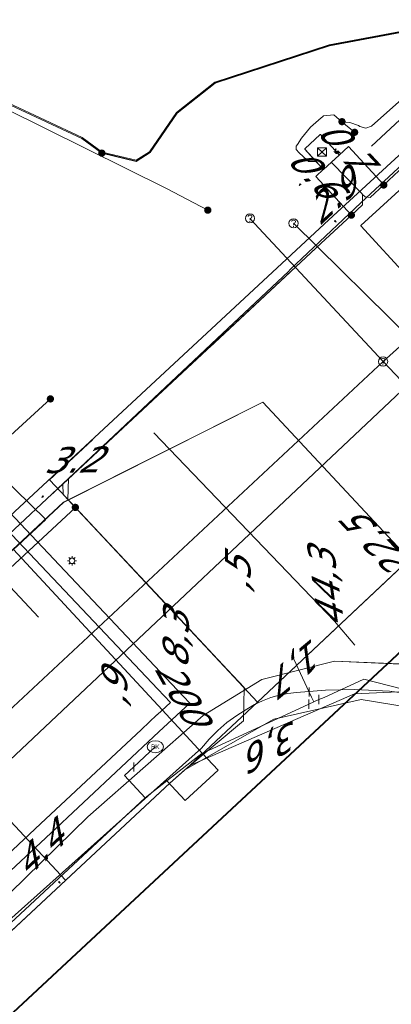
# Model space of a CAD drawing. Header units: metres. Extents: x 124576 to 133557, y 395865 to 402386.
# Tile 350 of 447: x 129982 to 130002, y 401113 to 401167. Entities that reach past the tile are written whole.
import ezdxf
from ezdxf.enums import TextEntityAlignment as Align

# ---------------------------------------------------------------- set-up
doc = ezdxf.new("R2010")
doc.units = ezdxf.units.M
doc.header["$MEASUREMENT"] = 0
for name, color, linetype, lineweight, true_color in [('LG_AanduidingEisVoorzorgsmaatregel', 7, 'Continuous', 40, 0xf7284a), ('LG_Datatransport_Bt_Nederland_NV', 3, 'Continuous', 13, 0x00ff00), ('LG_Datatransport_Eurofiber_Nederland_BV', 3, 'Continuous', 13, 0x00ff00), ('LG_Datatransport_KPN_BV', 3, 'Continuous', 13, 0x00ff00), ('LG_Datatransport_Relined_BV', 3, 'Continuous', 13, 0x00ff00), ('LG_Datatransport_Tennet_Tso', 3, 'Continuous', 13, 0x00ff00), ('LG_Gas_Hoge_Druk', 7, 'Continuous', 13, 0xff9b00), ('LG_Gas_Lage_Druk', 7, 'Continuous', 13, 0xffdc7d), ('LG_Hoog_Spanning', 1, 'Continuous', 13, 0xff0000), ('LG_Laag_Spanning', 7, 'Continuous', 13, 0x960000), ('LG_Laag_Spanning_Enexis_Netbeheer_BV', 7, 'Continuous', 13, 0x960000), ('LG_Laag_Spanning_Tennet_Tso', 7, 'Continuous', 13, 0x960000), ('LG_Midden_Spanning', 7, 'Continuous', 13, 0xd20000), ('LG_Midden_Spanning_Enexis_Netbeheer_BV', 7, 'Continuous', 13, 0xd20000), ('LG_Riool_Vrij_Verval_Gemeente_Tilburg_Ruimtelijke_Uitvoering', 7, 'Continuous', 13, 0xca00a0), ('LG_unet-4_Brabant_Water', 5, 'Continuous', 13, 0x0000ff), ('LG_warmte_Ennatuurlijk_BV', 7, 'Continuous', 13, 0x008080)]:
    doc.layers.add(name, color=color, linetype=linetype, lineweight=lineweight, true_color=true_color)
for name, color, linetype, lineweight in [('LG_Datatransport_P_Tennet_Tso', 7, 'Continuous', 0), ('LG_Laag_Spanning_P_Enexis_Netbeheer_BV', 7, 'Continuous', 0), ('LG_Midden_Spanning_P_Enexis_Netbeheer_BV', 7, 'Continuous', 0), ('LG_overig_P_Gemeente_Tilburg_Ruimtelijke_Uitvoering', 7, 'Continuous', 0), ('LG_Riool_Vrij_Verval_P_Gemeente_Tilburg_Ruimtelijke_Uitvoering', 7, 'Continuous', 0), ('LG_unet-4_P_Brabant_Water', 7, 'Continuous', 0), ('MV_Datatransport', 7, 'Continuous', 0), ('MV_Laag_Spanning', 7, 'Continuous', 0), ('MV_Laag_Spanning_lijn', 7, 'Continuous', 0), ('MV_Laag_Spanning_pijl', 7, 'Continuous', 0), ('MV_Midden_Spanning', 7, 'Continuous', 0), ('MV_Midden_Spanning_lijn', 7, 'Continuous', 0), ('MV_Midden_Spanning_pijl', 7, 'Continuous', 0), ('MV_unet-4', 7, 'Continuous', 0)]:
    doc.layers.add(name, color=color, linetype=linetype, lineweight=lineweight)
doc.styles.add('Klic_Annotatie', font='verdanai.ttf', dxfattribs={"oblique": 20, "height": 1.4})
doc.styles.add('Style-Arial', font='arial.ttf')

# ---------------------------------------------------------------- blocks, each defined once
blk = doc.blocks.new('Mof')
at = {"layer": 'LG_Laag_Spanning_P_Enexis_Netbeheer_BV'}
h = blk.add_hatch(color=256, dxfattribs=at)
edge = h.paths.add_edge_path()
edge.add_arc((0, 0), 2, 0, 360)
blk = doc.blocks.new('Mof_1')
at = {"layer": 'LG_Midden_Spanning_P_Enexis_Netbeheer_BV'}
h = blk.add_hatch(color=256, dxfattribs=at)
edge = h.paths.add_edge_path()
edge.add_arc((0, 0), 2, 0, 360)
blk = doc.blocks.new('Streetlight')
at = {"layer": 'LG_Laag_Spanning_P_Enexis_Netbeheer_BV'}
for p, q in [((-1.77, 1.77), (-1.06, 1.06)), ((0, 2.5), (0, 1.5)), ((1.77, 1.77), (1.06, 1.06)), ((-1.06, -1.06), (-1.77, -1.77)), ((0, -1.5), (0, -2.5)), ((1.06, -1.06), (1.77, -1.77))]:
    blk.add_line(p, q, dxfattribs=at)
at = {"layer": 'LG_Laag_Spanning_P_Enexis_Netbeheer_BV', "flags": 128}
for points in [[(-2.5, 0), (-1.5, 0)], [(1.5, 0), (2.5, 0)]]:
    blk.add_lwpolyline(points, dxfattribs=at)
at = {"layer": 'LG_Laag_Spanning_P_Enexis_Netbeheer_BV'}
blk.add_circle((0, 0), 1.5, dxfattribs=at)
blk = doc.blocks.new('m_pijl')
at = {"layer": 'MV_Laag_Spanning_pijl'}
blk.add_hatch(color=7, dxfattribs=at).paths.add_polyline_path([(-1, -0.33), (-1, 0), (-1, 0.33), (0, 0)])
at = {"layer": 'MV_Laag_Spanning_pijl', "flags": 128}
blk.add_lwpolyline([(-1, 0), (-1, 0.33), (0, 0), (-1, -0.33), (-1, 0)], close=True, dxfattribs=at)
blk = doc.blocks.new('m_pijl_1')
at = {"layer": 'MV_Midden_Spanning_pijl'}
blk.add_hatch(color=7, dxfattribs=at).paths.add_polyline_path([(-1, -0.33), (-1, 0), (-1, 0.33), (0, 0)])
at = {"layer": 'MV_Midden_Spanning_pijl', "flags": 128}
blk.add_lwpolyline([(-1, 0), (-1, 0.33), (0, 0), (-1, -0.33), (-1, 0)], close=True, dxfattribs=at)
blk = doc.blocks.new('Netstation')
at = {"layer": 'LG_Laag_Spanning_P_Enexis_Netbeheer_BV'}
for p, q in [((-2.5, 2.31), (2.5, -2.31)), ((2.5, 2.31), (-2.5, -2.31))]:
    blk.add_line(p, q, dxfattribs=at)
at = {"layer": 'LG_Laag_Spanning_P_Enexis_Netbeheer_BV', "flags": 128}
blk.add_lwpolyline([(-2.5, -2.31), (2.5, -2.31), (2.5, 2.31), (-2.5, 2.31), (-2.5, -2.31)], close=True, dxfattribs=at)
blk = doc.blocks.new('Netstation_1')
at = {"layer": 'LG_Midden_Spanning_P_Enexis_Netbeheer_BV'}
for p, q in [((-2.5, 2.31), (2.5, -2.31)), ((2.5, 2.31), (-2.5, -2.31))]:
    blk.add_line(p, q, dxfattribs=at)
at = {"layer": 'LG_Midden_Spanning_P_Enexis_Netbeheer_BV', "flags": 128}
blk.add_lwpolyline([(-2.5, -2.31), (2.5, -2.31), (2.5, 2.31), (-2.5, 2.31), (-2.5, -2.31)], close=True, dxfattribs=at)
blk = doc.blocks.new('FireHydrant')
at = {"layer": 'LG_unet-4_P_Brabant_Water'}
blk.add_ellipse((0, 0), major_axis=(4.45, 0), ratio=0.727642, dxfattribs=at)
at = {"layer": 'LG_unet-4_P_Brabant_Water', "style": 'Style-Arial'}
blk.add_text('BK', height=2.5, dxfattribs=at).set_placement((0, 0), align=Align.MIDDLE_CENTER)
blk = doc.blocks.new('Afsluiter_2')
at = {"layer": 'LG_unet-4_P_Brabant_Water'}
blk.add_line((0, -2.5), (0, 2.5), dxfattribs=at)
blk.add_solid([(-0.25, 2.5), (0.25, 2.5), (-0.25, -2.5), (0.25, -2.5)], dxfattribs=at)
blk = doc.blocks.new('Onbekend_1')
at = {"layer": 'LG_overig_P_Gemeente_Tilburg_Ruimtelijke_Uitvoering'}
blk.add_hatch(color=256, dxfattribs=at).paths.add_polyline_path([(-0.25, -1.07, -0.262633), (0.23, 0.15), (0.59, 0.47, 0.379827), (0.7, 1.26), (0.69, 1.26, 0.228508), (-0.03, 1.53), (-0.03, 1.52, 0.459053), (-0.82, 0.79), (-1.29, 0.85, -0.414214), (-0.08, 2, -0.243799), (1.09, 1.52, -0.379827), (0.9, 0.11), (0.54, -0.2, 0.262633), (0.23, -1.08), (-0.17, -1.07)])
blk.add_circle((0, 0), 2.5, dxfattribs=at)
at = {"layer": 'LG_overig_P_Gemeente_Tilburg_Ruimtelijke_Uitvoering', "extrusion": (0, 0, -1)}
blk.add_solid([(0.34, -2.06), (-0.21, -2.06), (0.34, -1.51), (-0.21, -1.51)], dxfattribs=at)
blk = doc.blocks.new('Onbekend_2')
at = {"layer": 'LG_Riool_Vrij_Verval_P_Gemeente_Tilburg_Ruimtelijke_Uitvoering'}
blk.add_hatch(color=256, dxfattribs=at).paths.add_polyline_path([(-0.25, -1.07, -0.262633), (0.23, 0.15), (0.59, 0.47, 0.379827), (0.7, 1.26), (0.69, 1.26, 0.228508), (-0.03, 1.53), (-0.03, 1.52, 0.459053), (-0.82, 0.79), (-1.29, 0.85, -0.414214), (-0.08, 2, -0.243799), (1.09, 1.52, -0.379827), (0.9, 0.11), (0.54, -0.2, 0.262633), (0.23, -1.08), (-0.17, -1.07)])
blk.add_circle((0, 0), 2.5, dxfattribs=at)
at = {"layer": 'LG_Riool_Vrij_Verval_P_Gemeente_Tilburg_Ruimtelijke_Uitvoering', "extrusion": (0, 0, -1)}
blk.add_solid([(0.34, -2.06), (-0.21, -2.06), (0.34, -1.51), (-0.21, -1.51)], dxfattribs=at)
blk = doc.blocks.new('Mof_3')
at = {"layer": 'LG_Datatransport_P_Tennet_Tso'}
h = blk.add_hatch(color=256, dxfattribs=at)
edge = h.paths.add_edge_path()
edge.add_arc((0, 0), 2, 0, 360)

msp = doc.modelspace()

# ---------------------------------------------------------------- linework, layer by layer
at = {"layer": 'LG_AanduidingEisVoorzorgsmaatregel', "flags": 128}
msp.add_lwpolyline([(129943.649, 401077.716), (130089.541, 401213.815)], dxfattribs=at)
at = {"layer": 'LG_Datatransport_Bt_Nederland_NV', "flags": 128}
for points in [[(130057.96, 401015.79), (130072.14, 401054.94), (130076.88, 401059.26), (130068.69, 401067.88), (130062.23, 401075.17), (130060.84, 401076.74), (130049.17, 401089.38), (130042.81, 401096.26), (130037.59, 401101.91), (130030.36, 401109.39), (130011.58, 401128.65), (130006.2, 401131.39), (130002.91, 401131.92), (129998.92, 401132.09), (129994.97, 401131.1), (129991.77, 401129.13), (129985.51, 401123.61), (129977.02, 401115.32), (129941.88, 401082.49), (129933.74, 401074.52), (129926.53, 401067.59), (129919.58, 401061), (129906.21, 401049.02), (129895.76, 401038.993)], [(130072.14, 401054.938), (130076.883, 401059.263), (130068.689, 401067.88), (130062.232, 401075.167), (130060.839, 401076.739), (130049.167, 401089.38), (130042.814, 401096.264), (130037.591, 401101.915), (130030.355, 401109.387), (130011.584, 401128.649), (130006.203, 401131.388), (130002.912, 401131.916), (129998.921, 401132.086), (129994.966, 401131.101), (129991.766, 401129.132), (129985.507, 401123.608), (129977.02, 401115.316), (129941.881, 401082.494), (129933.744, 401074.523), (129926.525, 401067.595), (129919.583, 401061.003), (129906.213, 401049.019), (129895.763, 401038.992)]]:
    msp.add_lwpolyline(points, dxfattribs=at)
at = {"layer": 'LG_Datatransport_Eurofiber_Nederland_BV', "flags": 128}
for points in [[(129971.941, 401129.607), (129972.99, 401130.48), (129974.74, 401131.93), (129984.17, 401140.74), (129995.02, 401146.19), (130018.01, 401121.53), (130040.4, 401097.4), (130048.8, 401088.4), (130061.7, 401074.5), (130068.5, 401067.2), (130082.3, 401052.5), (130091.7, 401042.3), (130101.3, 401032.1), (130104.1, 401029), (130121.9, 401010), (130150.3, 400979.5), (130156.2, 400973.2), (130156.6, 400972.7), (130157, 400972.3), (130170.7, 400957.6), (130190, 400936.9), (130214.18, 400911)], [(129974.736, 401131.928), (129984.174, 401140.745), (129995.017, 401146.19), (130018.015, 401121.529)]]:
    msp.add_lwpolyline(points, dxfattribs=at)
at = {"layer": 'LG_Datatransport_KPN_BV', "flags": 128}
for points in [[(130000.018, 401132.965), (129998.924, 401134.267), (129989.1, 401144.524)], [(130009.465, 401128.491), (130009.248, 401128.587), (130007.472, 401129.268), (130005.647, 401129.808), (130003.787, 401130.203), (130001.9, 401130.452), (130000.001, 401130.551), (129998.424, 401130.521), (129996.853, 401130.389), (129996.377, 401130.335), (129995.907, 401130.24), (129995.447, 401130.106), (129995, 401129.934), (129994.569, 401129.725), (129994.157, 401129.48), (129993.598, 401129.134), (129993.068, 401128.745), (129992.57, 401128.315), (129992.108, 401127.848), (129991.684, 401127.345), (129980.498, 401117.353)]]:
    msp.add_lwpolyline(points, dxfattribs=at)
at = {"layer": 'LG_Datatransport_Relined_BV', "flags": 128}
for points in [[(129950.065, 401147.453), (129950.265, 401147.356), (129960.836, 401142.311), (129972.788, 401166.848), (129973.183, 401166.708), (129973.745, 401166.455), (129973.905, 401165.95), (129974.443, 401165.445), (129989.778, 401157.838), (129992.026, 401156.655)], [(129932.989, 401159.254), (129920.853, 401161.61), (129918.586, 401162.871), (129916.718, 401163.867), (129915.362, 401162.721), (129914.116, 401160.654), (129908.467, 401148.277), (129908.657, 401147.843), (129909.092, 401147.52), (129918.47, 401142.489), (129936.304, 401133.726), (129943.399, 401130.231), (129958.33, 401123.321), (129983.465, 401146.375)]]:
    msp.add_lwpolyline(points, dxfattribs=at)
at = {"layer": 'LG_Datatransport_Tennet_Tso', "flags": 128}
for points in [[(129973.104, 401166.27), (129985.198, 401160.614), (129986.286, 401159.821), (129988.124, 401159.378), (129988.85, 401159.831), (129990.317, 401161.975), (129992.405, 401163.635), (129998.622, 401165.663), (130004.647, 401166.79), (130008.3, 401168.077), (130010.825, 401170.14), (130016.239, 401180.436), (130022.173, 401191.953), (130028.404, 401203.497), (130029.308, 401208.777), (130028.567, 401212.696)], [(129986.263, 401159.762), (129988.134, 401159.314), (129988.892, 401159.787), (129990.361, 401161.934), (129992.434, 401163.581), (129998.637, 401165.605), (130004.663, 401166.732), (130008.33, 401168.024), (130010.872, 401170.101), (130016.292, 401180.408), (130022.226, 401191.925), (130028.461, 401203.477), (130029.369, 401208.777), (130028.679, 401212.762)], [(129986.265, 401159.772), (129988.132, 401159.325), (129988.885, 401159.794), (129990.354, 401161.941), (129992.429, 401163.59), (129998.635, 401165.615), (130004.66, 401166.742), (130008.325, 401168.033), (130010.864, 401170.107), (130016.283, 401180.413), (130022.217, 401191.93), (130028.451, 401203.48), (130029.359, 401208.777), (130028.634, 401212.664)], [(129992.026, 401156.655), (129989.778, 401157.838), (129974.443, 401165.445), (129973.905, 401165.95), (129973.745, 401166.455), (129973.183, 401166.708), (129972.789, 401166.847), (129960.835, 401142.311), (129950.266, 401147.356), (129950.065, 401147.454)], [(129973.077, 401166.213), (129985.167, 401160.562), (129986.263, 401159.762)], [(129920.853, 401161.61), (129920.703, 401161.683), (129918.586, 401162.871), (129916.718, 401163.867), (129915.362, 401162.721), (129914.116, 401160.654), (129908.467, 401148.277), (129908.657, 401147.843), (129909.092, 401147.52), (129918.47, 401142.489), (129936.304, 401133.726), (129943.399, 401130.231), (129958.33, 401123.321), (129983.465, 401146.375)]]:
    msp.add_lwpolyline(points, dxfattribs=at)
at = {"layer": 'LG_Gas_Hoge_Druk', "flags": 128}
msp.add_lwpolyline([(130003.244, 401158.462), (130000.353, 401155.818), (130000.352, 401155.817), (130000.352, 401155.816), (130000.351, 401155.815), (130000.351, 401155.814), (130000.35, 401155.813), (130000.35, 401155.812), (130000.35, 401155.81), (130000.35, 401155.809), (130000.351, 401155.808), (130000.351, 401155.807), (130000.352, 401155.806), (130000.353, 401155.804), (130002.986, 401152.926)], dxfattribs=at)
at = {"layer": 'LG_Gas_Lage_Druk', "flags": 128}
msp.add_lwpolyline([(130003.244, 401158.462), (130000.353, 401155.818), (130000.352, 401155.817), (130000.352, 401155.816), (130000.351, 401155.815), (130000.351, 401155.814), (130000.35, 401155.813), (130000.35, 401155.812), (130000.35, 401155.81), (130000.35, 401155.809), (130000.351, 401155.808), (130000.351, 401155.807), (130000.352, 401155.806), (130000.353, 401155.804), (130002.986, 401152.926)], dxfattribs=at)
at = {"layer": 'LG_Hoog_Spanning', "flags": 128}
msp.add_lwpolyline([(129930.006, 401092.33), (129930.007, 401092.33), (129930.008, 401092.331), (129930.009, 401092.331), (129930.01, 401092.332), (129930.012, 401092.333), (129998.604, 401156.133), (130003.329, 401160.474), (130003.329, 401160.474), (130075.906, 401228.433)], dxfattribs=at)
msp.add_lwpolyline([(129930.006, 401092.33), (129930.007, 401092.33), (129930.008, 401092.331), (129930.009, 401092.331), (129930.01, 401092.332), (129930.012, 401092.333), (129998.604, 401156.133), (130003.329, 401160.474), (130003.329, 401160.474), (130075.906, 401228.433)], dxfattribs=at)
at = {"layer": 'LG_Laag_Spanning', "flags": 128}
msp.add_lwpolyline([(129998.322, 401158.871), (129998.323, 401158.872), (129998.324, 401158.872), (129998.325, 401158.873), (129998.327, 401158.874), (129999.174, 401159.652), (129999.175, 401159.653), (129999.175, 401159.654), (129999.176, 401159.655), (129999.177, 401159.656), (129999.177, 401159.657), (129999.177, 401159.658), (129999.177, 401159.66), (129999.177, 401159.661), (129999.177, 401159.662), (129999.176, 401159.663), (129999.175, 401159.664), (129999.174, 401159.666), (129998.159, 401160.771), (129998.158, 401160.772), (129998.157, 401160.772), (129998.156, 401160.773), (129998.155, 401160.774), (129998.154, 401160.774), (129998.153, 401160.774), (129998.151, 401160.774), (129998.15, 401160.774), (129998.149, 401160.774), (129998.148, 401160.773), (129998.147, 401160.772), (129998.145, 401160.771), (129997.299, 401159.993), (129997.298, 401159.992), (129997.298, 401159.991), (129997.297, 401159.99), (129997.297, 401159.989), (129997.296, 401159.988), (129997.296, 401159.987), (129997.296, 401159.985), (129997.296, 401159.984), (129997.296, 401159.983), (129997.297, 401159.982), (129997.298, 401159.981), (129997.299, 401159.979), (129997.925, 401159.296), (129998.313, 401158.874), (129998.314, 401158.873), (129998.315, 401158.873), (129998.316, 401158.872), (129998.317, 401158.872), (129998.318, 401158.871), (129998.319, 401158.871), (129998.321, 401158.871), (129998.322, 401158.871)], dxfattribs=at)
at = {"layer": 'LG_Laag_Spanning_Enexis_Netbeheer_BV'}
for p, q in [((129987.547, 401144.959), (129996.408, 401153.322)), ((129996.408, 401153.322), (129996.507, 401153.416)), ((130013.312, 401147.351), (129994.73, 401129.862)), ((130013.312, 401147.351), (129994.73, 401129.862)), ((129992.408, 401132.347), (129986.57, 401138.597)), ((129992.408, 401132.347), (129986.57, 401138.597)), ((129992.408, 401132.347), (129986.57, 401138.597)), ((129994.73, 401129.862), (129992.408, 401132.347)), ((129994.73, 401129.862), (129992.408, 401132.347)), ((129991.053, 401126.402), (129994.73, 401129.862)), ((129991.053, 401126.402), (129994.73, 401129.862))]:
    msp.add_line(p, q, dxfattribs=at)
at = {"layer": 'LG_Laag_Spanning_Enexis_Netbeheer_BV', "flags": 128}
for points in [[(129999.324, 401161.474), (129999.747, 401161.434), (130000.222, 401161.264), (130000.292, 401161.217), (130000.619, 401161.113), (130000.931, 401161.226), (130034.025, 401190.756), (130034.76, 401191.434), (130043.096, 401199.352), (130043.832, 401200.029), (130056.419, 401211.236)], [(129997.932, 401159.303), (129997.503, 401159.31), (129997.423, 401159.376), (129996.994, 401159.783), (129996.835, 401159.958), (129996.834, 401160.148), (129996.898, 401160.237), (129997.125, 401160.571), (129997.616, 401161.171), (129998.196, 401161.689), (129998.26, 401161.739), (129998.319, 401161.785), (129998.877, 401161.849), (129999.324, 401161.474), (130000.013, 401160.897)], [(129997.932, 401159.303), (129997.503, 401159.31), (129997.423, 401159.376), (129996.994, 401159.783), (129996.835, 401159.958), (129996.834, 401160.148), (129996.898, 401160.237), (129997.125, 401160.571), (129997.616, 401161.171), (129998.196, 401161.689), (129998.26, 401161.739), (129998.319, 401161.785), (129998.877, 401161.849), (129999.324, 401161.474), (130000.013, 401160.897)], [(129996.507, 401153.416), (130000.357, 401157.049), (130000.376, 401157.067), (130002.885, 401159.408), (130003.592, 401159.383), (130005.569, 401157.264), (130005.59, 401157.242)], [(129996.507, 401153.416), (130000.357, 401157.049), (130000.376, 401157.067), (130002.885, 401159.408), (130003.592, 401159.383), (130005.569, 401157.264), (130005.59, 401157.242)], [(129987.547, 401144.959), (129996.408, 401153.322), (129996.507, 401153.416)], [(129987.547, 401144.959), (129996.408, 401153.322), (129996.507, 401153.416)], [(129987.547, 401144.959), (129991.887, 401149.055), (129992.226, 401149.375), (129996.408, 401153.322)], [(129987.547, 401144.959), (129991.887, 401149.055), (129992.226, 401149.375), (129996.408, 401153.322)], [(130009.723, 401152.812), (130011.982, 401150.391), (130012.609, 401149.719), (130013.292, 401148.988), (130013.791, 401148.454), (130013.768, 401147.776), (130013.616, 401147.634), (130013.312, 401147.351), (129994.73, 401129.862), (129991.053, 401126.402), (129989.957, 401125.449), (129975.694, 401112.137), (129970.472, 401107.262), (129961.52, 401098.907), (129956.671, 401094.382), (129945.106, 401083.587), (129928.995, 401068.55), (129917.255, 401057.593), (129916.642, 401057.021), (129911.516, 401052.237), (129896.845, 401038.542)], [(129986.57, 401138.597), (129984.416, 401140.904), (129984.451, 401142.037), (129987.547, 401144.959)], [(129986.57, 401138.597), (129984.416, 401140.904), (129984.451, 401142.037), (129987.547, 401144.959)], [(129992.408, 401132.347), (129989.425, 401135.541), (129986.57, 401138.597)], [(129992.408, 401132.347), (129989.425, 401135.541), (129986.57, 401138.597)], [(129992.408, 401132.347), (129989.425, 401135.541), (129986.57, 401138.597)], [(129975.694, 401112.137), (129989.957, 401125.449), (129991.053, 401126.402), (130000, 401130.321), (130002.401, 401130.424), (130004.395, 401130.36), (130004.701, 401130.327), (130006.673, 401130.009), (130007.506, 401129.83), (130009.417, 401129.261), (130010.162, 401128.974), (130011.325, 401128.367), (130012.398, 401127.402), (130012.553, 401127.182), (130020.819, 401118.216), (130020.913, 401118.114), (130039.036, 401098.457), (130040.121, 401097.28), (130054.459, 401081.728), (130054.532, 401081.648), (130054.797, 401081.36), (130056.783, 401079.276)], [(129991.053, 401126.402), (130000, 401130.321), (130002.401, 401130.424), (130004.395, 401130.36), (130004.701, 401130.327), (130006.673, 401130.009), (130007.506, 401129.83), (130009.417, 401129.261), (130010.162, 401128.974), (130011.325, 401128.367)], [(129991.053, 401126.402), (130000, 401130.321), (130002.401, 401130.424), (130004.395, 401130.36), (130004.701, 401130.327), (130006.673, 401130.009), (130007.506, 401129.83), (130009.417, 401129.261), (130010.162, 401128.974), (130011.325, 401128.367)], [(129956.671, 401094.382), (129961.52, 401098.907), (129970.472, 401107.262), (129975.694, 401112.137), (129989.957, 401125.449), (129991.053, 401126.402)], [(129956.671, 401094.382), (129961.52, 401098.907), (129970.472, 401107.262), (129975.694, 401112.137), (129989.957, 401125.449), (129991.053, 401126.402)]]:
    msp.add_lwpolyline(points, dxfattribs=at)
at = {"layer": 'LG_Laag_Spanning_Tennet_Tso', "flags": 128}
for points in [[(130000.927, 401160.134), (130069.487, 401224.011), (130070.836, 401227.084), (130069.895, 401229.525), (129994.513, 401266.425), (129939.21, 401293.622), (129930.071, 401274.191), (129923.579, 401260.414), (129918.837, 401250.299), (129918.143, 401249.976), (129918.114, 401249.962), (129910.133, 401253.656)], [(130000.927, 401160.134), (130069.487, 401224.011), (130070.836, 401227.084), (130069.895, 401229.525), (129939.21, 401293.622), (129935.218, 401285.135), (129933.096, 401280.621), (129931.59, 401277.42), (129931.564, 401277.365), (129930.6, 401275.315), (129930.182, 401274.426), (129930.1, 401274.181), (129924.468, 401262.24), (129918.836, 401250.306), (129918.129, 401249.973), (129911.611, 401252.975), (129910.133, 401253.656)]]:
    msp.add_lwpolyline(points, dxfattribs=at)
at = {"layer": 'LG_Midden_Spanning', "flags": 128}
msp.add_lwpolyline([(129998.322, 401158.871), (129998.323, 401158.872), (129998.324, 401158.872), (129998.325, 401158.873), (129998.327, 401158.874), (129998.751, 401159.263), (129999.174, 401159.652), (129999.175, 401159.653), (129999.175, 401159.654), (129999.176, 401159.655), (129999.177, 401159.656), (129999.177, 401159.657), (129999.177, 401159.658), (129999.177, 401159.66), (129999.177, 401159.661), (129999.177, 401159.662), (129999.176, 401159.663), (129999.175, 401159.664), (129999.174, 401159.666), (129998.159, 401160.771), (129998.158, 401160.772), (129998.157, 401160.772), (129998.156, 401160.773), (129998.155, 401160.774), (129998.154, 401160.774), (129998.153, 401160.774), (129998.151, 401160.774), (129998.15, 401160.774), (129998.149, 401160.774), (129998.148, 401160.773), (129998.147, 401160.772), (129998.145, 401160.771), (129997.299, 401159.993), (129997.298, 401159.992), (129997.298, 401159.991), (129997.297, 401159.99), (129997.297, 401159.989), (129997.296, 401159.988), (129997.296, 401159.987), (129997.296, 401159.985), (129997.296, 401159.984), (129997.296, 401159.983), (129997.297, 401159.982), (129997.298, 401159.981), (129997.299, 401159.979), (129998.313, 401158.874), (129998.314, 401158.873), (129998.315, 401158.873), (129998.316, 401158.872), (129998.317, 401158.872), (129998.318, 401158.871), (129998.319, 401158.871), (129998.321, 401158.871), (129998.322, 401158.871)], dxfattribs=at)
at = {"layer": 'LG_Midden_Spanning_Enexis_Netbeheer_BV'}
for p, q in [((129998.174, 401154.834), (129999.835, 401156.385)), ((129986.057, 401143.524), (129998.174, 401154.834)), ((129986.057, 401143.524), (129998.174, 401154.834)), ((129984.823, 401140.468), (129986.398, 401138.786)), ((129986.398, 401138.786), (129993.1, 401131.627)), ((129986.398, 401138.786), (129993.1, 401131.627))]:
    msp.add_line(p, q, dxfattribs=at)
at = {"layer": 'LG_Midden_Spanning_Enexis_Netbeheer_BV', "flags": 128}
for points in [[(129998.744, 401159.27), (130000.396, 401157.561), (130000.443, 401157.508), (130000.577, 401157.374), (130000.864, 401157.345), (130001.594, 401158.026)], [(129999.835, 401156.385), (130000.432, 401156.942), (130000.443, 401157.508), (130000.396, 401157.561), (129998.744, 401159.27)], [(130000.443, 401157.508), (130000.396, 401157.561), (129998.744, 401159.27)], [(130001.594, 401158.026), (130002.689, 401159.049), (130003.865, 401158.993), (130005.522, 401157.318), (130005.545, 401157.294), (130011.169, 401151.266), (130011.662, 401150.737), (130013.565, 401150.711), (130017.077, 401153.987), (130019.57, 401153.996)], [(130001.594, 401158.026), (130002.689, 401159.049), (130003.865, 401158.993), (130005.522, 401157.318)], [(130000.443, 401157.508), (130000.577, 401157.374), (130000.864, 401157.345), (130001.594, 401158.026)], [(129999.835, 401156.385), (130000.432, 401156.942), (130000.443, 401157.508)], [(129984.823, 401140.468), (129984.163, 401141.173), (129984.142, 401141.736), (129986.057, 401143.524), (129998.174, 401154.834), (129999.835, 401156.385)], [(129986.057, 401143.524), (129991.716, 401148.806), (129992.071, 401149.138), (129992.116, 401149.179), (129998.174, 401154.834)], [(129986.057, 401143.524), (129991.716, 401148.806), (129992.071, 401149.138), (129992.116, 401149.179), (129998.174, 401154.834)], [(129984.823, 401140.468), (129984.163, 401141.173), (129984.142, 401141.736), (129986.057, 401143.524)], [(129984.823, 401140.468), (129986.398, 401138.786), (129993.1, 401131.627), (129994.003, 401130.662), (129993.967, 401128.845), (129990.785, 401126.167), (129989.972, 401125.464), (129971.57, 401108.286), (129957.34, 401095.002), (129957.1, 401093.836), (129957.133, 401093.801), (129964.535, 401085.906), (129964.498, 401085.578), (129964.488, 401085.269), (129964.791, 401084.946)], [(129986.398, 401138.786), (129989.749, 401135.207), (129993.1, 401131.627)], [(129986.398, 401138.786), (129989.749, 401135.207), (129993.1, 401131.627)], [(129986.398, 401138.786), (129989.749, 401135.207), (129993.1, 401131.627)], [(129993.1, 401131.627), (129994.003, 401130.662), (129993.967, 401128.845), (129990.785, 401126.167)], [(129955.939, 401093.724), (129956.629, 401094.338), (129957.34, 401095.002), (129971.57, 401108.286), (129989.972, 401125.464), (129990.785, 401126.167), (129995.618, 401128.938), (130000.36, 401130.002), (130010.489, 401128.35), (130010.779, 401128.178), (130013.262, 401125.9)], [(129955.939, 401093.724), (129956.629, 401094.338), (129957.34, 401095.002), (129971.57, 401108.286), (129989.972, 401125.464), (129990.785, 401126.167), (129995.618, 401128.938), (130000.36, 401130.002), (130010.489, 401128.35), (130010.779, 401128.178), (130013.262, 401125.9)], [(129957.34, 401095.002), (129971.57, 401108.286), (129989.972, 401125.464), (129990.785, 401126.167), (129995.618, 401128.938), (130000.36, 401130.002), (130010.489, 401128.35), (130010.779, 401128.178), (130013.262, 401125.9)], [(129971.57, 401108.286), (129989.972, 401125.464), (129990.785, 401126.167), (129995.618, 401128.938), (130000.36, 401130.002), (130010.489, 401128.35), (130010.779, 401128.178), (130013.262, 401125.9)], [(129990.785, 401126.167), (129995.618, 401128.938), (130000.36, 401130.002), (130010.489, 401128.35), (130010.779, 401128.178), (130013.262, 401125.9)], [(129971.57, 401108.286), (129989.972, 401125.464), (129990.785, 401126.167)]]:
    msp.add_lwpolyline(points, dxfattribs=at)
at = {"layer": 'LG_Riool_Vrij_Verval_Gemeente_Tilburg_Ruimtelijke_Uitvoering'}
for p, q in [((129994.32, 401156.21), (130001.56, 401148.41)), ((129996.69, 401155.94), (130004.28, 401148.44)), ((130008.63, 401154.82), (130001.56, 401148.41)), ((129963.65, 401110.08), (130004.28, 401148.44)), ((129966.03, 401115.2), (130001.56, 401148.41)), ((130001.56, 401148.41), (130034.86, 401113.07))]:
    msp.add_line(p, q, dxfattribs=at)
at = {"layer": 'LG_unet-4_Brabant_Water'}
for p, q in [((129997.54, 401130.41), (129996.7, 401132.2)), ((129997.67, 401130.14), (129997.54, 401130.41)), ((129997.8, 401129.87), (129997.67, 401130.14)), ((129998.07, 401130), (129998.35, 401130.12)), ((129997.8, 401129.87), (129997.53, 401129.75)), ((129997.8, 401129.87), (129998.07, 401130)), ((129989.17, 401127.43), (129988, 401126.33))]:
    msp.add_line(p, q, dxfattribs=at)
at = {"layer": 'LG_unet-4_Brabant_Water', "flags": 128}
for points in [[(129944.2, 401169.45), (129944.56, 401170.19), (129959.76, 401162.77), (129983.21, 401139.81), (129981.45, 401138.18), (129989.55, 401129.44), (129991.72, 401127.09), (129992.59, 401126.16), (129990.8, 401124.5), (129989.79, 401125.57)], [(129998.35, 401130.12), (130000.51, 401131.12), (130007.44, 401129.33), (130013.05, 401126.23), (130015.38, 401123.87)], [(129990.88, 401126.43), (129991.7, 401127.06), (129992.26, 401127.32), (129997.53, 401129.75)], [(129988.62, 401124.65), (129987.49, 401125.86), (129988, 401126.33)], [(129988.62, 401124.65), (129989.79, 401125.57), (129990.88, 401126.43)], [(129988.62, 401124.65), (129967.19, 401104.69), (129942.76, 401081.94)]]:
    msp.add_lwpolyline(points, dxfattribs=at)
at = {"layer": 'LG_warmte_Ennatuurlijk_BV', "flags": 128}
for points in [[(129980.847, 401120.258), (129981.561, 401120.925), (129983.209, 401122.468), (129989.372, 401128.238), (129990.321, 401129.127), (129991.051, 401129.811), (129990.365, 401130.538), (129982.131, 401139.267), (129973.897, 401147.996), (129966.669, 401155.658), (129965.983, 401156.385), (129966.421, 401157.284), (129967.504, 401159.504), (129967.668, 401159.841)], [(129979.609, 401120.125), (129980.5, 401120.959), (129982.929, 401123.232), (129988.42, 401128.375), (129989.259, 401129.162), (129989.264, 401129.166), (129989.989, 401129.845), (129989.303, 401130.572), (129981.068, 401139.301), (129972.833, 401148.03), (129965.767, 401155.52), (129965.081, 401156.247), (129965.519, 401157.146), (129966.666, 401159.496)]]:
    msp.add_lwpolyline(points, dxfattribs=at)
at = {"layer": 'MV_Laag_Spanning_lijn'}
for p, q in [((129977.559, 401135.594), (129984.451, 401142.037)), ((129983.424, 401141.963), (129984.356, 401140.976))]:
    msp.add_line(p, q, dxfattribs=at)
at = {"layer": 'MV_Laag_Spanning_pijl'}
msp.add_line((129985.76, 401144.15), (129983.424, 401141.963), dxfattribs=at)
at = {"layer": 'MV_Midden_Spanning_lijn'}
for p, q in [((129999.67, 401160.121), (130001.594, 401158.026)), ((129983.471, 401141.113), (129984.142, 401141.736)), ((129980.775, 401136.678), (129984.823, 401140.468))]:
    msp.add_line(p, q, dxfattribs=at)
at = {"layer": 'MV_Midden_Spanning_pijl'}
for p, q in [((129999.167, 401159.659), (129999.67, 401160.121)), ((129998.32, 401158.881), (129997.899, 401158.495)), ((129997.899, 401158.495), (129999.835, 401156.385)), ((129982.82, 401134.487), (129980.772, 401136.679)), ((129981.293, 401123.381), (129984.295, 401120.165))]:
    msp.add_line(p, q, dxfattribs=at)

# ---------------------------------------------------------------- block references
at = {"layer": 'LG_Datatransport_P_Tennet_Tso', "xscale": 0.1, "yscale": 0.1, "zscale": 0.1}
for p in [(129986.263, 401159.762), (129992.026, 401156.655), (129983.465, 401146.375)]:
    msp.add_blockref('Mof_3', p, dxfattribs=at)
at = {"layer": 'LG_Laag_Spanning_P_Enexis_Netbeheer_BV', "xscale": 0.1, "yscale": 0.1, "zscale": 0.1}
for name, p in [('Mof', (129999.324, 401161.474)), ('Netstation', (129998.236, 401159.823)), ('Streetlight', (129984.641, 401137.558))]:
    msp.add_blockref(name, p, dxfattribs=at)
at = {"layer": 'LG_Laag_Spanning_P_Enexis_Netbeheer_BV', "xscale": 0.1, "yscale": 0.1, "zscale": 0.1, "rotation": 1}
msp.add_blockref('Mof', (130000.013, 401160.897), dxfattribs=at)
at = {"layer": 'LG_Midden_Spanning_P_Enexis_Netbeheer_BV', "xscale": 0.1, "yscale": 0.1, "zscale": 0.1}
msp.add_blockref('Netstation_1', (129998.236, 401159.823), dxfattribs=at)
at = {"layer": 'LG_Midden_Spanning_P_Enexis_Netbeheer_BV', "xscale": 0.1, "yscale": 0.1, "zscale": 0.1, "rotation": 359}
for p in [(130001.594, 401158.026), (129999.835, 401156.385), (129984.823, 401140.468)]:
    msp.add_blockref('Mof_1', p, dxfattribs=at)
at = {"layer": 'LG_overig_P_Gemeente_Tilburg_Ruimtelijke_Uitvoering', "xscale": 0.1, "yscale": 0.1, "zscale": 0.1}
for p in [(129994.32, 401156.21), (129996.69, 401155.94)]:
    msp.add_blockref('Onbekend_1', p, dxfattribs=at)
at = {"layer": 'LG_Riool_Vrij_Verval_P_Gemeente_Tilburg_Ruimtelijke_Uitvoering', "xscale": 0.1, "yscale": 0.1, "zscale": 0.1}
msp.add_blockref('Onbekend_2', (130001.56, 401148.41), dxfattribs=at)
at = {"layer": 'LG_unet-4_P_Brabant_Water', "xscale": 0.1, "yscale": 0.1, "zscale": 0.1}
for name, p in [('Afsluiter_2', (129997.54, 401130.41)), ('Afsluiter_2', (129998.07, 401130)), ('Afsluiter_2', (129997.53, 401129.75)), ('FireHydrant', (129989.17, 401127.43)), ('Afsluiter_2', (129988, 401126.33))]:
    msp.add_blockref(name, p, dxfattribs=at)
at = {"layer": 'MV_Laag_Spanning_pijl', "xscale": 0.1, "yscale": 0.1, "zscale": 0.1, "rotation": 224}
msp.add_blockref('m_pijl', (129983, 401141), dxfattribs=at)
at = {"layer": 'MV_Midden_Spanning_pijl', "xscale": 0.1, "yscale": 0.1, "zscale": 0.1}
for p, rotation in [((129999, 401160), 42), ((129997, 401158), 223), ((129999, 401156), 313), ((129984, 401120), 314)]:
    msp.add_blockref('m_pijl_1', p, dxfattribs=dict(at, rotation=rotation))

# ---------------------------------------------------------------- texts
at = {"layer": 'MV_Datatransport', "style": 'Klic_Annotatie', "oblique": 20}
for s, rotation, p in [('22,5', 133.1, (130001.496, 401138.192)), ('44,3', 98.1, (129998.484, 401135.961)), ('1,7', 220, (129997.087, 401131.932)), ('200', 299.1, (129990.585, 401130.456)), ('3,6', 208.9, (129995.778, 401127.591))]:
    msp.add_text(s, height=1.4, rotation=rotation, dxfattribs=at).set_placement(p, align=Align.MIDDLE_CENTER)
at = {"layer": 'MV_Laag_Spanning', "style": 'Klic_Annotatie', "oblique": 20}
msp.add_text('3.2', height=1.4, rotation=1, dxfattribs=at).set_placement((129984.592, 401143.056), align=Align.MIDDLE_CENTER)
at = {"layer": 'MV_Midden_Spanning', "style": 'Klic_Annotatie', "oblique": 20}
for s, rotation, p in [('0.7', 313, (129999.431, 401160.259)), ('0.6', 313, (129997.807, 401158.742)), ('2.9', 43, (129998.72, 401157.305)), ('4.4', 43, (129982.794, 401121.772))]:
    msp.add_text(s, height=1.4, rotation=rotation, dxfattribs=at).set_placement(p, align=Align.MIDDLE_CENTER)
at = {"layer": 'MV_unet-4', "style": 'Klic_Annotatie', "oblique": 20}
for s, p in [(',5', (129993.65, 401136.75)), ('8,3', (129990.28, 401133.17)), (',9', (129986.94, 401130.53))]:
    msp.add_text(s, height=1.4, rotation=89.3, dxfattribs=at).set_placement(p, align=Align.MIDDLE_CENTER)

doc.saveas('drawing.dxf')
